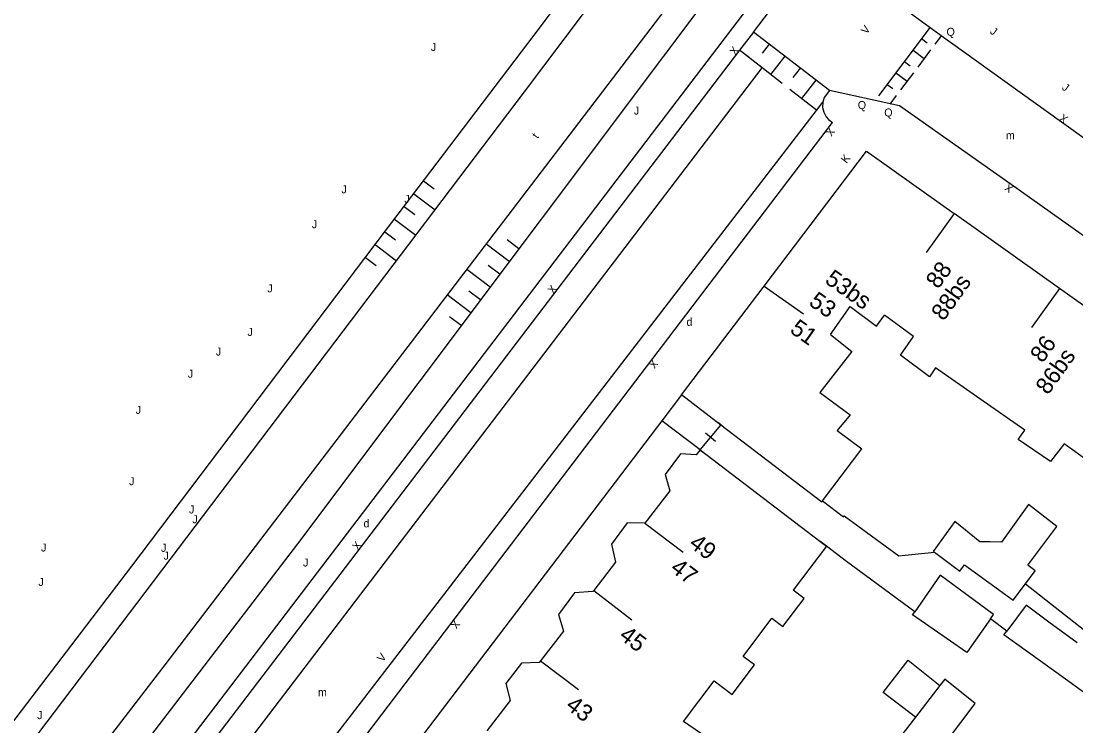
# Model space of a CAD drawing. Extents: x 134999 to 136502, y 457398 to 459002.
# Drawn here: x 135168.9 to 135234.8, y 457532 to 457576.1 of the extents above; entities that cross this region are included whole.
import ezdxf

# ---------------------------------------------------------------- set-up
doc = ezdxf.new("R2010")
doc.units = 0
for name, color, linetype in [('RI_DGTB_15', 7, 'Continuous'), ('RI_DGTB_18', 7, 'Continuous'), ('RI_DGTB_23', 7, 'Continuous'), ('RI_DGTB_29', 7, 'Continuous'), ('RI_DGTB_30', 7, 'Continuous'), ('RI_DGTB_31', 7, 'Continuous'), ('RI_DGTB_35', 7, 'Continuous'), ('RI_DGTB_36', 7, 'Continuous'), ('RI_DGTB_4', 7, 'Continuous'), ('RI_DGTB_43', 7, 'Continuous'), ('RI_DGTB_48', 7, 'Continuous'), ('RI_DGTB_5', 7, 'Continuous'), ('RI_DGTB_53', 7, 'Continuous'), ('RI_DGTB_54', 7, 'Continuous'), ('RI_DGTB_58', 7, 'Continuous'), ('RI_DGTB_6', 7, 'Continuous')]:
    doc.layers.add(name, color=color, linetype=linetype)

msp = doc.modelspace()

# ---------------------------------------------------------------- linework, layer by layer
at = {"layer": 'RI_DGTB_15'}
for p, q in [((135227.192, 457564.047), (135225.453, 457561.603)), ((135215.32, 457559.508), (135217.771, 457557.778)), ((135233.776, 457559.361), (135232.037, 457556.917)), ((135207.869, 457544.691), (135210.257, 457542.875)), ((135204.67, 457540.473), (135207.058, 457538.657)), ((135201.35, 457536.089), (135203.719, 457534.287))]:
    msp.add_line(p, q, dxfattribs=at)
at = {"layer": 'RI_DGTB_18'}
for p, q in [((135194.041, 457566.084), (135194.703, 457565.581)), ((135193.436, 457565.287), (135194.761, 457564.282)), ((135192.832, 457564.491), (135193.494, 457563.988)), ((135192.227, 457563.694), (135193.552, 457562.689)), ((135191.622, 457562.898), (135192.285, 457562.395)), ((135191.018, 457562.101), (135192.342, 457561.096)), ((135199.396, 457561.048), (135197.934, 457562.145)), ((135199.996, 457561.848), (135199.265, 457562.396)), ((135190.413, 457561.305), (135191.075, 457560.802)), ((135198.796, 457560.248), (135198.065, 457560.796)), ((135198.196, 457559.448), (135196.734, 457560.545)), ((135196.996, 457557.848), (135195.521, 457558.954)), ((135197.596, 457558.648), (135196.865, 457559.196)), ((135196.396, 457557.048), (135195.665, 457557.596))]:
    msp.add_line(p, q, dxfattribs=at)
for points in [[(135216.108, 457584.49), (135216.683, 457584.099), (135186.153, 457543.391), (135164.762, 457515.473), (135159.859, 457509.205), (135155.585, 457503.642), (135135.067, 457478.625), (135121.35, 457461.972)], [(135020.24, 457569.506), (135120.647, 457474.777), (135120.9, 457474.559), (135121.198, 457474.406), (135121.523, 457474.329), (135121.857, 457474.331), (135122.181, 457474.412), (135122.477, 457474.567), (135122.724, 457474.784), (135146.744, 457504.448), (135156.372, 457516.648), (135163.257, 457525.577), (135175.794, 457542.013), (135191.666, 457562.958), (135200.957, 457575.189), (135204.128, 457579.442)]]:
    msp.add_lwpolyline(points, dxfattribs=at)
at = {"layer": 'RI_DGTB_23'}
msp.add_line((135210.156, 457552.706), (135208.926, 457551.078), dxfattribs=at)
at = {"layer": 'RI_DGTB_31'}
for p, q in [((135219.406, 457571.726), (135214.651, 457575.39)), ((135225.702, 457575.691), (135222.478, 457571.408)), ((135226.399, 457575.166), (135225.996, 457574.631)), ((135215.634, 457574.632), (135215.19, 457574.063)), ((135225.165, 457574.977), (135225.513, 457574.714)), ((135214.509, 457573.688), (135213.784, 457574.253)), ((135216.605, 457573.884), (135215.718, 457572.746)), ((135224.628, 457574.263), (135225.324, 457573.738)), ((135225.727, 457574.274), (135224.921, 457573.203)), ((135216.443, 457572.181), (135214.993, 457573.311)), ((135224.09, 457573.549), (135224.439, 457573.287)), ((135217.576, 457573.136), (135217.124, 457572.556)), ((135223.553, 457572.835), (135224.25, 457572.311)), ((135224.653, 457572.846), (135223.847, 457571.775)), ((135218.547, 457572.388), (135217.651, 457571.239)), ((135223.016, 457572.121), (135223.364, 457571.859)), ((135218.601, 457570.498), (135216.926, 457571.804)), ((135223.578, 457571.418), (135223.175, 457570.883))]:
    msp.add_line(p, q, dxfattribs=at)
at = {"layer": 'RI_DGTB_4'}
for p, q in [((135233.776, 457559.361), (135227.192, 457564.047)), ((135240.649, 457554.47), (135233.776, 457559.361)), ((135211.316, 457549.269), (135218.806, 457543.567)), ((135218.963, 457546.077), (135221.42, 457549.342))]:
    msp.add_line(p, q, dxfattribs=at)
for points in [[(135215.32, 457559.508), (135221.722, 457567.94), (135227.192, 457564.047)], [(135210.156, 457552.706), (135215.32, 457559.508)], [(135212.618, 457550.826), (135210.156, 457552.706)], [(135218.963, 457546.077), (135218.919, 457546.013), (135212.618, 457550.826)], [(135211.316, 457549.269), (135211.081, 457548.965), (135210.103, 457549.028), (135209.144, 457547.726), (135209.424, 457546.703), (135207.869, 457544.691)], [(135207.869, 457544.691), (135207.868, 457544.689), (135206.77, 457544.708), (135205.774, 457543.374), (135206.04, 457542.257), (135204.67, 457540.473)], [(135204.67, 457540.473), (135204.625, 457540.414), (135203.475, 457540.331), (135202.467, 457538.99), (135202.771, 457537.949), (135201.35, 457536.089)], [(135201.35, 457536.089), (135201.267, 457535.98), (135200.156, 457535.941), (135199.178, 457534.677), (135199.445, 457533.61), (135197.997, 457531.706)]]:
    msp.add_lwpolyline(points, dxfattribs=at)
at = {"layer": 'RI_DGTB_48'}
for p, q in [((135211.316, 457549.269), (135212.618, 457550.826)), ((135211.316, 457549.269), (135212.618, 457550.826)), ((135212.774, 457550.696), (135212.462, 457550.956)), ((135212.278, 457549.787), (135211.656, 457550.308)), ((135211.472, 457549.139), (135211.16, 457549.399))]:
    msp.add_line(p, q, dxfattribs=at)
at = {"layer": 'RI_DGTB_5'}
for points in [[(135219.466, 457556.481), (135220.707, 457558.228), (135222.346, 457557.012), (135222.853, 457557.695)], [(135228.793, 457552.469), (135226.023, 457554.398), (135225.651, 457553.838), (135223.836, 457555.185), (135224.655, 457556.358), (135222.853, 457557.695)], [(135219.466, 457556.481), (135220.811, 457555.425), (135218.798, 457552.851), (135220.703, 457551.454), (135219.894, 457550.474), (135221.42, 457549.342)], [(135236.148, 457548.145), (135234.071, 457549.658), (135233.22, 457548.554), (135231.199, 457549.931), (135231.61, 457550.508), (135228.793, 457552.469)], [(135218.806, 457543.567), (135219.219, 457543.255), (135219.215, 457543.25)], [(135219.215, 457543.25), (135217.136, 457540.5)], [(135215.808, 457538.744), (135216.485, 457538.232), (135217.813, 457539.988), (135217.136, 457540.5)], [(135214.011, 457536.367), (135215.808, 457538.744)], [(135212.2, 457534.83), (135213.319, 457533.983), (135214.718, 457535.831), (135214.011, 457536.367)], [(135208.886, 457530.448), (135211.651, 457528.331), (135213.131, 457530.331), (135210.29, 457532.304), (135212.2, 457534.83)]]:
    msp.add_lwpolyline(points, dxfattribs=at)
at = {"layer": 'RI_DGTB_53'}
msp.add_line((135223.774, 457570.785), (135219.406, 457571.726), dxfattribs=at)
for points in [[(135214.651, 457575.39), (135218.598, 457580.569), (135220.719, 457581.289), (135227.09, 457589.648)], [(135226.758, 457574.892), (135224.692, 457576.375), (135223.617, 457577.191), (135231.035, 457586.802)], [(135226.967, 457574.742), (135226.758, 457574.892)], [(135219.406, 457571.726), (135219.071, 457571.302), (135218.985, 457570.997)], [(135218.985, 457570.997), (135218.978, 457570.68), (135219.05, 457570.371), (135219.196, 457570.09), (135219.336, 457569.922), (135219.585, 457569.732)]]:
    msp.add_lwpolyline(points, dxfattribs=at)
at = {"layer": 'RI_DGTB_54'}
for p, q in [((135214.651, 457575.39), (135213.784, 457574.253)), ((135231.647, 457540.893), (135235.948, 457537.532)), ((135230.479, 457537.945), (135229.467, 457538.714))]:
    msp.add_line(p, q, dxfattribs=at)
for points in [[(135218.694, 457582.685), (135179.764, 457531.611), (135176.747, 457527.782), (135166.716, 457514.78), (135149.45, 457492.809), (135123.944, 457462.309), (135121.9, 457461.45)], [(135277.215, 457538.788), (135246.826, 457560.496), (135233.91, 457569.757), (135226.967, 457574.742)], [(135213.784, 457574.253), (135180.724, 457530.879), (135178.922, 457528.442), (135174.387, 457522.564)], [(135215.193, 457573.155), (135213.784, 457574.253)], [(135128.273, 457462.704), (135152.222, 457491.339), (135170.296, 457514.339), (135180.346, 457527.366), (135182.152, 457529.807), (135215.193, 457573.155)], [(135218.587, 457570.48), (135218.985, 457570.997)], [(135274.6, 457534.757), (135230.75, 457565.857), (135223.774, 457570.785)], [(135132.9, 457459.15), (135218.587, 457570.48)], [(135180.208, 457517.982), (135219.585, 457569.732)], [(135208.926, 457551.078), (135135.382, 457454.442), (135137.857, 457452.666)], [(135211.316, 457549.269), (135208.926, 457551.078)], [(135218.963, 457546.077), (135220.271, 457545.08), (135220.331, 457545.156), (135223.741, 457542.641), (135225.958, 457542.871)], [(135219.215, 457543.25), (135218.806, 457543.567)], [(135224.73, 457539.154), (135220.459, 457542.287), (135219.215, 457543.25)]]:
    msp.add_lwpolyline(points, dxfattribs=at)
at = {"layer": 'RI_DGTB_58'}
for points in [[(135000, 457585.944), (135119.784, 457473.082), (135119.921, 457472.966), (135120.29, 457472.727), (135120.696, 457472.558), (135121.126, 457472.466), (135121.565, 457472.453), (135122, 457472.519), (135122.416, 457472.663), (135122.798, 457472.88), (135123.135, 457473.162), (135150.561, 457506.36), (135167.9, 457528.829), (135200.354, 457571.658), (135205.168, 457578.091), (135205.357, 457578.324)], [(135000, 457581.108), (135117.751, 457469.398), (135118.256, 457469.055), (135118.868, 457468.729), (135119.514, 457468.476), (135120.185, 457468.299), (135120.872, 457468.2), (135121.565, 457468.181), (135122.256, 457468.242), (135122.935, 457468.381), (135123.594, 457468.598), (135124.224, 457468.89), (135124.815, 457469.252), (135125.362, 457469.679), (135125.855, 457470.167), (135153.788, 457504.423), (135161.803, 457514.813), (135168.44, 457523.57), (135177.884, 457535.84), (135215.393, 457584.997)]]:
    msp.add_lwpolyline(points, dxfattribs=at)
at = {"layer": 'RI_DGTB_6'}
for points in [[(135231.647, 457540.893), (135232.261, 457541.711), (135231.799, 457542.065), (135233.611, 457544.491), (135231.849, 457545.849), (135230.149, 457543.507), (135229.421, 457543.52)], [(135228.906, 457543.529), (135228.791, 457543.531), (135227.242, 457544.799), (135225.883, 457542.927), (135225.958, 457542.871)], [(135229.421, 457543.52), (135228.906, 457543.529)], [(135225.958, 457542.871), (135227.541, 457541.691), (135227.851, 457542.081)], [(135227.851, 457542.081), (135229.366, 457540.976)], [(135229.467, 457538.714), (135229.65, 457538.974), (135226.331, 457541.431), (135224.73, 457539.154)], [(135229.366, 457540.976), (135230.881, 457539.871), (135231.647, 457540.893)], [(135229.467, 457538.714), (135227.984, 457536.604), (135224.601, 457538.971), (135224.73, 457539.154)], [(135233.122, 457538.513), (135231.691, 457539.561), (135230.479, 457537.945)], [(135234.886, 457537.22), (135233.122, 457538.513)], [(135231.779, 457536.656), (135230.311, 457537.721), (135230.479, 457537.945)], [(135233.549, 457535.372), (135231.779, 457536.656)], [(135224.77, 457532.556), (135222.759, 457534.111), (135224.316, 457536.125), (135226.301, 457534.537)], [(135236.57, 457533.181), (135233.549, 457535.372)], [(135226.301, 457534.537), (135224.77, 457532.556)], [(135226.714, 457531.054), (135228.505, 457533.416), (135226.608, 457534.934), (135226.301, 457534.537)], [(135224.77, 457532.556), (135222.933, 457530.179)]]:
    msp.add_lwpolyline(points, dxfattribs=at)

# ---------------------------------------------------------------- texts
at = {"layer": 'RI_DGTB_29'}
for p in [(135210.47, 457557.021), (135190.281, 457544.429)]:
    msp.add_text('d', height=0.5, dxfattribs=at).set_placement(p)
at = {"layer": 'RI_DGTB_30'}
for s, rotation, p in [('V', 52.68581, (135221.72, 457575.209)), ('X', 52.68581, (135213.51, 457573.893)), ('X', 324.65369, (135233.71, 457569.901)), ('X', 232.73132, (135219.39, 457569.476)), ('K', 52.73778, (135220.471, 457567.142)), ('X', 144.32371, (135230.95, 457565.706)), ('X', 52.68581, (135202.144, 457558.981)), ('X', 232.73132, (135208.34, 457554.963)), ('X', 52.68581, (135189.933, 457542.961)), ('X', 232.73132, (135195.959, 457538.681)), ('V', 52.68581, (135191.483, 457535.97))]:
    msp.add_text(s, height=0.499, rotation=rotation, dxfattribs=at).set_placement(p)
at = {"layer": 'RI_DGTB_31'}
for s, p in [('Q', (135226.718, 457575.153)), ('J', (135194.491, 457574.209)), ('J', (135207.182, 457570.231)), ('Q', (135221.173, 457570.574)), ('Q', (135222.828, 457570.109)), ('J', (135188.902, 457565.311)), ('J', (135192.832, 457564.711)), ('J', (135187.053, 457563.127)), ('J', (135184.272, 457559.119)), ('J', (135183.027, 457556.395)), ('J', (135181.058, 457555.169)), ('J', (135179.299, 457553.785)), ('J', (135176.047, 457551.524)), ('J', (135175.628, 457547.066)), ('J', (135179.375, 457545.3)), ('J', (135179.584, 457544.684)), ('J', (135170.128, 457542.919)), ('J', (135177.628, 457542.9)), ('J', (135177.787, 457542.411)), ('J', (135186.502, 457541.981)), ('J', (135169.963, 457540.766)), ('J', (135169.886, 457532.44))]:
    msp.add_text(s, height=0.5, dxfattribs=at).set_placement(p)
for p in [(135229.39, 457575.341), (135233.886, 457571.837)]:
    msp.add_text('J', height=0.5, rotation=323.57043, dxfattribs=at).set_placement(p)
at = {"layer": 'RI_DGTB_35'}
for s, rotation, p in [('88', 54.5706, (135226.203, 457559.28)), ('53', 324.7846, (135218.049, 457558.369)), ('49', 322.7365, (135210.561, 457543.276))]:
    msp.add_text(s, height=1.054, rotation=rotation, dxfattribs=at).set_placement(p)
at = {"layer": 'RI_DGTB_36'}
for s, rotation, p in [('53bs', 324.7846, (135219.052, 457559.754)), ('88bs', 54.5706, (135226.538, 457557.281)), ('51', 324.7846, (135216.866, 457556.652)), ('86', 54.5706, (135232.722, 457554.652)), ('86bs', 54.5706, (135233.062, 457552.659)), ('47', 322.7435, (135209.392, 457541.739)), ('45', 322.7435, (135206.192, 457537.522)), ('43', 322.7435, (135202.854, 457533.151))]:
    msp.add_text(s, height=1.054, rotation=rotation, dxfattribs=at).set_placement(p)
at = {"layer": 'RI_DGTB_43'}
msp.add_text('t', height=0.5, rotation=52.13998, dxfattribs=at).set_placement((135201.155, 457568.692))
for p in [(135230.428, 457568.684), (135187.434, 457533.869)]:
    msp.add_text('m', height=0.5, dxfattribs=at).set_placement(p)

doc.saveas('drawing.dxf')
